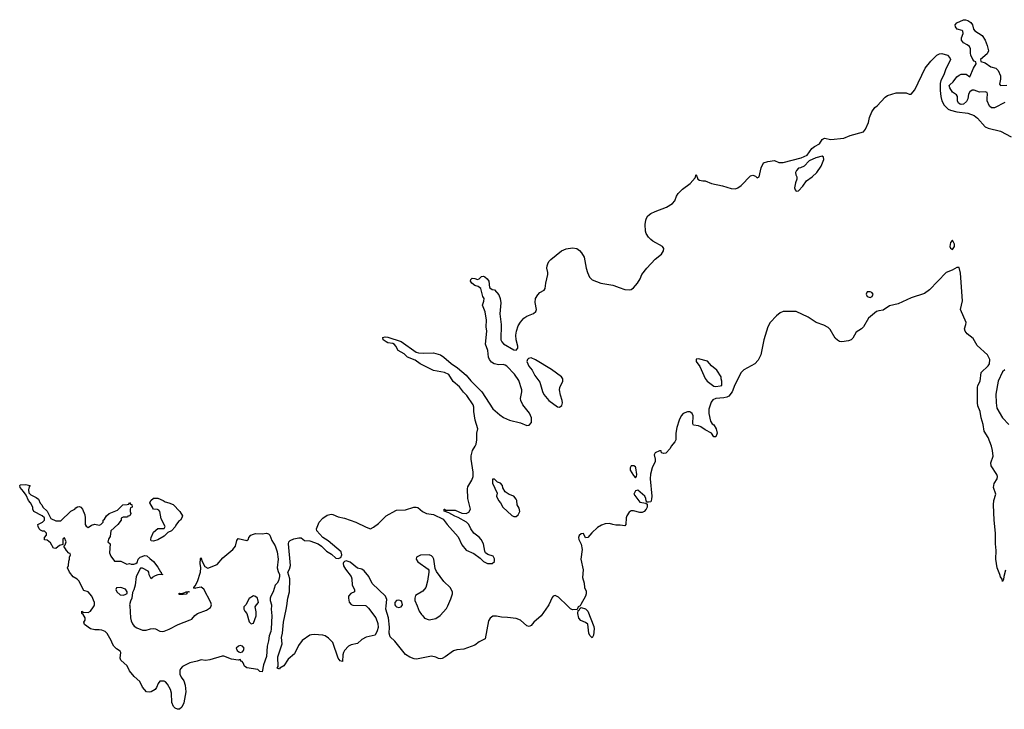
# Model space of a CAD drawing. Header units: inches. Extents: x 2293880 to 2522759, y 823965 to 1006879.
# Tile 322 of 325: x 2444538 to 2453607, y 919048 to 925397. Entities that reach past the tile are written whole.
import ezdxf

# ---------------------------------------------------------------- set-up
doc = ezdxf.new("R2010")
doc.units = ezdxf.units.IN
doc.header["$MEASUREMENT"] = 0
for name, color, linetype in [('C4941', 7, 'Continuous'), ('C4942', 7, 'Continuous'), ('C4952', 7, 'Continuous')]:
    doc.layers.add(name, color=color, linetype=linetype)

msp = doc.modelspace()

# ---------------------------------------------------------------- linework, layer by layer
at = {"layer": 'C4941', "color": 5, "elevation": 40}
for points in [[(2446856.6, 920000), (2446854.4, 919970), (2446859.3, 919910), (2446853.8, 919790), (2446850, 919763.7), (2446834.6, 919725.4), (2446830, 919678), (2446818.6, 919630), (2446810, 919533.2), (2446782.5, 919457.5), (2446770, 919394), (2446750, 919395.3), (2446730, 919414), (2446630, 919429.4), (2446610, 919446), (2446594.8, 919474.8), (2446586.8, 919486.8), (2446578, 919490), (2446570, 919506), (2446550, 919499), (2446490.2, 919509.8), (2446417.6, 919537.6), (2446403.1, 919536.9), (2446290, 919502.6), (2446250, 919498), (2446210, 919504.5), (2446171.3, 919490), (2446103.9, 919476.1), (2446038.7, 919441.3), (2446019.9, 919420.1), (2446013.8, 919406.2), (2446012.7, 919370), (2446023.7, 919343.7), (2446050.4, 919310), (2446063, 919270), (2446067.3, 919210), (2446050, 919108.7), (2446030, 919068.7), (2446010, 919048.7), (2445990, 919048), (2445970, 919058), (2445954.6, 919074.6), (2445939, 919110), (2445937.5, 919197.5), (2445926, 919230), (2445899.3, 919279.3), (2445880.5, 919300.5), (2445867.8, 919307.8), (2445830, 919306.6), (2445813.1, 919286.9), (2445799.5, 919250), (2445786.8, 919230), (2445750, 919209.7), (2445730, 919205.4), (2445706, 919210), (2445670, 919252.7), (2445643, 919303), (2445592.3, 919350), (2445550, 919402.7), (2445527.6, 919447.6), (2445470, 919499), (2445462, 919518), (2445469, 919570), (2445464, 919584), (2445430, 919605.1), (2445406, 919630), (2445392, 919650), (2445381.5, 919681.5), (2445345.1, 919745.1), (2445324.1, 919764.1), (2445296, 919776), (2445270, 919780.9), (2445230, 919780.7), (2445189.2, 919790), (2445134, 919830), (2445128.7, 919850), (2445142, 919870), (2445142, 919890), (2445122, 919922), (2445110, 919928.7), (2445109.7, 919950), (2445122, 919942), (2445170, 919938), (2445190, 919952), (2445218, 919990), (2445223, 920000)], [(2445551.2, 920000), (2445558.4, 919890), (2445563.4, 919863.4), (2445575.5, 919835.5), (2445592.8, 919812.8), (2445616.7, 919796.7), (2445670, 919777), (2445704.2, 919775.8), (2445742, 919790), (2445770, 919791.8), (2445790, 919787.7), (2445830, 919767.3), (2445850, 919763), (2445870, 919766), (2445915.4, 919784.6), (2445999, 919830), (2446108.9, 919871.1), (2446122, 919878), (2446150, 919911.5), (2446177, 919930), (2446258.9, 919961.1), (2446295.6, 919984.4), (2446300.5, 920000)], [(2446612, 920000), (2446602, 919990), (2446602, 919970), (2446612, 919950), (2446631, 919931), (2446650, 919854), (2446670, 919834), (2446690, 919842), (2446715.3, 919910), (2446714.6, 919945.4), (2446706, 919990), (2446712, 920000)], [(2447728, 920000), (2447750, 919980.5), (2447817.3, 919890), (2447837.5, 919837.5), (2447839.9, 919800.1), (2447830.7, 919770), (2447810.7, 919730), (2447728.5, 919711.5), (2447690.3, 919689.7), (2447650, 919652.7), (2447590, 919640.9), (2447566, 919630), (2447531, 919590), (2447521, 919570), (2447514.8, 919550), (2447510, 919488.7), (2447490, 919494), (2447470, 919519), (2447422, 919662), (2447382.9, 919702.9), (2447350, 919724.2), (2447330, 919731.5), (2447250, 919738), (2447225.2, 919734.8), (2447210, 919729), (2447139.5, 919680.5), (2447105.3, 919634.7), (2447070, 919559), (2447010, 919509), (2446970, 919449.5), (2446934.4, 919425.6), (2446930, 919418), (2446910, 919426), (2446917.2, 919442.8), (2446916.4, 919530), (2446955.6, 919650), (2446948.5, 919710), (2446959.3, 919750), (2446967, 919850), (2446992.8, 919967.2), (2446997.2, 920000)], [(2449405.2, 920000), (2449340.7, 919910), (2449272.2, 919850), (2449250, 919820.9), (2449230, 919809.4), (2449210, 919815.1), (2449150, 919867.1), (2449110, 919882.8), (2449030, 919894), (2448976, 919896), (2448930, 919906.3), (2448895.8, 919904.2), (2448870, 919887.3), (2448856.4, 919863.6), (2448824, 919696), (2448770, 919668), (2448730, 919638), (2448630, 919601.8), (2448564.2, 919595.8), (2448532.7, 919587.3), (2448455.5, 919530), (2448430, 919516.2), (2448410, 919512.3), (2448395.1, 919515.1), (2448370, 919529.2), (2448330, 919536), (2448194, 919510), (2448170, 919512), (2448130, 919526.6), (2448090, 919554), (2447994.5, 919674.5), (2447950, 919715.3), (2447942, 919750), (2447943.2, 919803.2), (2447934.5, 919890), (2447911.2, 919970), (2447914, 920000)], [(2448000.7, 920000), (2448007.3, 919990), (2448030, 919984), (2448050, 919990.8), (2448056.6, 920000)], [(2448198, 920000), (2448218, 919950), (2448239.6, 919919.6), (2448252, 919910), (2448266, 919886), (2448310, 919871), (2448370, 919883.8), (2448410, 919910.7), (2448470, 919976), (2448480.8, 920000)], [(2449699.4, 920000), (2449682, 919990), (2449674, 919966), (2449630, 919963), (2449610, 919973.3), (2449582.6, 920000)]]:
    msp.add_lwpolyline(points, dxfattribs=at)
for points in [[(2449810, 919705.2), (2449790, 919726), (2449781.3, 919750), (2449771.9, 919831.9), (2449748.2, 919848.2), (2449705.4, 919865.4), (2449686.7, 919886.7), (2449678, 919930), (2449682, 919958), (2449690, 919962), (2449700.2, 919979.8), (2449710, 919984.7), (2449750, 919974), (2449770, 919950.8), (2449825.5, 919810), (2449828, 919790), (2449821.6, 919730)], [(2446570, 919634), (2446554, 919630), (2446532, 919610), (2446542, 919590), (2446556.9, 919576.9), (2446570, 919571.3), (2446590, 919578), (2446599, 919590), (2446604, 919610), (2446590, 919628.7)]]:
    msp.add_lwpolyline(points, close=True, dxfattribs=at)
at = {"layer": 'C4942', "color": 5, "elevation": 40}
for points in [[(2446997.2, 920000), (2447006.5, 920070), (2447023.5, 920130), (2447024.7, 920250), (2447008.2, 920310), (2447023.2, 920336.8), (2447031.1, 920371.1), (2447015.3, 920570), (2447018, 920590), (2447030, 920602), (2447063.2, 920616.8), (2447110, 920626.8), (2447130, 920626), (2447160.7, 920600.7), (2447210, 920600.4), (2447287.7, 920570), (2447317.4, 920550), (2447363.6, 920503.6), (2447410, 920477.3), (2447450, 920440.2), (2447470, 920435.2), (2447495.4, 920444.6), (2447504.5, 920470), (2447498, 920498), (2447378.5, 920598.5), (2447331.1, 920630), (2447275.6, 920690), (2447271.5, 920710), (2447296.4, 920770), (2447330, 920807.6), (2447370, 920835.5), (2447405.3, 920845.3), (2447422.2, 920842.2), (2447470, 920818.6), (2447530, 920807.9), (2447633.4, 920770), (2447730, 920723.8), (2447770, 920710.7), (2447796.6, 920723.4), (2447842.2, 920757.8), (2447914.7, 920830), (2448001.8, 920878.2), (2448010, 920882), (2448090, 920884.2), (2448168.5, 920908.5), (2448190, 920908.4), (2448204.4, 920904.4), (2448247.3, 920870), (2448286, 920850), (2448350, 920842), (2448439, 920799), (2448475.3, 920750), (2448575.6, 920635.6), (2448610, 920562.4), (2448650, 920513.7), (2448722.2, 920482.2), (2448779.9, 920439.9), (2448810.4, 920410), (2448848, 920390), (2448889.7, 920390.3), (2448911.8, 920410), (2448912.1, 920432.1), (2448897.5, 920457.5), (2448850, 920472.7), (2448829, 920490), (2448822.5, 920502.5), (2448809.5, 920570), (2448787.3, 920610), (2448770, 920631.8), (2448721.2, 920670), (2448693.2, 920710), (2448674, 920750), (2448654, 920770), (2448575.1, 920815.1), (2448544.8, 920824.8), (2448490, 920855.3), (2448447.3, 920872.7), (2448446, 920890), (2448449.3, 920890.7), (2448462, 920882), (2448550, 920880.7), (2448610, 920853.4), (2448650, 920850.5), (2448675.6, 920864.4), (2448689.6, 920890), (2448666, 920990), (2448661.7, 921078.3), (2448664.7, 921095.3), (2448703.3, 921156.7), (2448715, 921190), (2448714.8, 921230), (2448696.4, 921350), (2448697.5, 921382.5), (2448709.7, 921430.3), (2448734.5, 921470), (2448741.6, 921490), (2448747.3, 921530), (2448747.6, 921590), (2448756.2, 921630), (2448734.3, 921710), (2448720.5, 921790), (2448719.6, 921830), (2448713.6, 921850), (2448655.9, 921935.9), (2448626.3, 921966.3), (2448590, 922015.6), (2448530, 922067), (2448489.6, 922130), (2448450, 922149.7), (2448350, 922167.6), (2448226.6, 922230), (2448181.2, 922261.2), (2448110, 922289.5), (2448079.6, 922319.6), (2448022.7, 922350), (2448003.7, 922390), (2447990, 922406), (2447974.8, 922414.8), (2447930, 922422.9), (2447914, 922430), (2447885.2, 922450), (2447884, 922470), (2447904.2, 922475.8), (2447930, 922475.3), (2448050, 922433.7), (2448190, 922337.3), (2448212, 922330), (2448253.6, 922326.4), (2448349.6, 922330.4), (2448413.4, 922310), (2448444.9, 922290), (2448511.7, 922231.7), (2448570, 922192.4), (2448650, 922124.9), (2448691.6, 922071.6), (2448793.7, 921970), (2448894.9, 921814.9), (2448958.8, 921758.8), (2448994.2, 921734.2), (2449050, 921710.2), (2449150, 921685.6), (2449210, 921662.3), (2449230, 921663.7), (2449251.4, 921688.6), (2449251.3, 921730), (2449233, 921773), (2449172.1, 921850), (2449153.2, 921890), (2449149.9, 921910.1), (2449163.5, 921970), (2449162.6, 921990), (2449134.2, 922074.2), (2449093.9, 922133.9), (2449026, 922206), (2449010, 922217), (2448990, 922221.6), (2448950, 922220.5), (2448908.5, 922228.5), (2448883.9, 922243.9), (2448864.7, 922270), (2448856.9, 922290), (2448849.6, 922350), (2448827.8, 922410), (2448839.5, 922530), (2448834, 922570), (2448838.4, 922630), (2448826.3, 922706.3), (2448801.2, 922770), (2448814, 922806), (2448814.5, 922830), (2448804.5, 922850), (2448783.7, 922923.7), (2448762, 922942), (2448730, 922949.7), (2448700.9, 922970), (2448689.4, 922990.6), (2448693.6, 923006.4), (2448704, 923016), (2448730, 923014.8), (2448754, 923006), (2448770, 923011.3), (2448790, 923031.3), (2448810, 923036), (2448822, 923030), (2448844.7, 923010), (2448858, 922990), (2448864.7, 922930), (2448890, 922912), (2448910, 922911.3), (2448950, 922862.8), (2448963, 922830), (2448970.3, 922790.3), (2448960.4, 922690), (2448973.6, 922590), (2448970.3, 922450), (2448978.4, 922430), (2448993.7, 922413.7), (2449090, 922357.6), (2449110, 922354.9), (2449125.8, 922374.2), (2449125.4, 922390), (2449109.2, 922449.2), (2449106.7, 922493.3), (2449113.2, 922530), (2449130, 922577.6), (2449150, 922613.1), (2449182.6, 922650), (2449210, 922667.1), (2449270, 922691), (2449291.6, 922710), (2449299.1, 922730), (2449286.7, 922793.3), (2449288.8, 922830), (2449310, 922864.2), (2449330, 922886.2), (2449370, 922907.8), (2449377.3, 922922.7), (2449382.7, 922970), (2449402.3, 923050), (2449403.1, 923070), (2449394.2, 923110), (2449394.8, 923130), (2449401.8, 923150), (2449410.9, 923170), (2449428.7, 923190), (2449528.7, 923270), (2449570, 923287.5), (2449630, 923297.1), (2449670, 923289.2), (2449693.4, 923273.4), (2449713.8, 923250), (2449735.9, 923210), (2449755.5, 923110), (2449768.2, 923070), (2449787.3, 923027.3), (2449810, 923000.7), (2449890, 922972.3), (2450000, 922953.1)], [(2445223, 920000), (2445228, 920010), (2445228, 920030), (2445202, 920090), (2445170, 920128.7), (2445130, 920142.7), (2445112.7, 920170), (2445087.2, 920227.2), (2445066, 920246), (2445030, 920266.3), (2444996, 920310), (2444978, 920350), (2444988.7, 920371.3), (2444989.3, 920410.7), (2444998, 920430), (2444998, 920450), (2445006, 920470), (2445002, 920482), (2444990, 920486), (2444968, 920510), (2444946, 920550), (2444956.4, 920563.6), (2444966, 920590), (2444950, 920626), (2444938, 920622), (2444934, 920610), (2444934, 920566), (2444903.6, 920556.4), (2444870, 920528), (2444848.7, 920530), (2444820.4, 920580.4), (2444790, 920606), (2444767.3, 920607.3), (2444766, 920630), (2444786, 920650), (2444786, 920670), (2444767.3, 920687.3), (2444748.4, 920688.4), (2444730, 920698), (2444718, 920710), (2444708, 920730), (2444706, 920750), (2444748.4, 920771.6), (2444766, 920790), (2444766, 920810), (2444746, 920830), (2444668, 920870), (2444658, 920890), (2444658, 920910), (2444638, 920950), (2444618, 920970), (2444599, 921019), (2444574.6, 921054.6), (2444542, 921090), (2444538, 921110), (2444544, 921116), (2444590, 921118), (2444634, 921110), (2444624.7, 921095.3), (2444618, 921070), (2444621, 921041), (2444642, 921022), (2444690, 920998), (2444710, 920982), (2444726.4, 920946.4), (2444742, 920930), (2444752, 920910), (2444791.3, 920871.3), (2444824.7, 920804.7), (2444870, 920782), (2444916.4, 920783.6), (2445008, 920872), (2445046, 920890), (2445056.4, 920903.6), (2445070, 920912), (2445090, 920916), (2445102, 920910), (2445118, 920890), (2445136.9, 920836.9), (2445142, 920810), (2445142, 920750), (2445150, 920734), (2445170, 920722), (2445198, 920742), (2445230, 920752), (2445270, 920742), (2445286, 920750), (2445306, 920770), (2445308, 920790), (2445320.4, 920799.6), (2445338, 920830), (2445362, 920850), (2445439.3, 920880.7), (2445489.1, 920930.9), (2445527.3, 920932.7), (2445542, 920938), (2445550, 920951.3), (2445558, 920938), (2445570, 920934), (2445574, 920910), (2445558, 920902), (2445554, 920890), (2445554, 920870), (2445562, 920850), (2445551, 920830), (2445535.3, 920824.7), (2445530, 920818), (2445490, 920818), (2445472, 920808), (2445471.3, 920790), (2445441, 920750), (2445378, 920690), (2445370, 920638), (2445359.8, 920620.2), (2445351.3, 920590), (2445370.4, 920570), (2445364.7, 920490), (2445378.8, 920458.8), (2445410, 920412), (2445470, 920412), (2445525.4, 920385.4), (2445550, 920391.3), (2445565.4, 920385.4), (2445590, 920384.7), (2445608.9, 920391.1), (2445619, 920401), (2445629, 920430), (2445649, 920450), (2445690, 920464.7), (2445710, 920462), (2445735.3, 920435.3), (2445771, 920410), (2445810, 920358), (2445834.8, 920314.8), (2445842, 920310), (2445842, 920302), (2445854, 920290), (2445854, 920286), (2445830, 920289), (2445810, 920285.2), (2445784.5, 920275.5), (2445759.6, 920260.4), (2445750, 920248.7), (2445730, 920286), (2445728, 920310), (2445720.4, 920320.4), (2445670, 920346), (2445650, 920346), (2445612, 920270), (2445602, 920190), (2445590, 920148), (2445576, 920124), (2445570.7, 920070.7), (2445557.3, 920042.7), (2445550.5, 920010), (2445551.2, 920000)], [(2450000, 920750.5), (2449970, 920758.5), (2449930, 920755.8), (2449896.4, 920743.6), (2449859.7, 920720.3), (2449806.2, 920673.8), (2449770, 920629), (2449750, 920628), (2449730, 920668), (2449710, 920662), (2449690, 920648), (2449684, 920630), (2449687.5, 920612.5), (2449708, 920568), (2449718.5, 920518.5), (2449706.7, 920430), (2449726.9, 920333.1), (2449721.4, 920261.4), (2449736, 920210), (2449741, 920170), (2449754.2, 920134.2), (2449755.5, 920110), (2449750.4, 920089.6), (2449707.3, 920012.7), (2449699.8, 920000.2), (2449699.4, 920000)], [(2446300.5, 920000), (2446303.7, 920010), (2446297, 920030), (2446234.2, 920154.2), (2446210, 920172), (2446156.3, 920163.7), (2446150, 920159), (2446143.2, 920163.2), (2446142.7, 920170), (2446155.1, 920184.9), (2446175.4, 920224.6), (2446202.4, 920310), (2446206, 920350), (2446199.3, 920390), (2446204.7, 920435.3), (2446210, 920442), (2446215.9, 920415.9), (2446242, 920362), (2446270, 920346.8), (2446357.6, 920382.4), (2446410, 920442.8), (2446499.7, 920520.3), (2446524.5, 920550), (2446536.6, 920603.4), (2446550, 920619.1), (2446630, 920602.8), (2446644.1, 920615.9), (2446649.4, 920630), (2446666.6, 920650), (2446690, 920661.6), (2446710, 920665.5), (2446770, 920662), (2446810, 920670.7), (2446830, 920662.8), (2446842.8, 920650), (2446860.7, 920600.7), (2446890, 920553.4), (2446910, 920497.3), (2446917.2, 920430), (2446910.2, 920350), (2446917.6, 920317.6), (2446930.3, 920290), (2446931.3, 920271.3), (2446922.8, 920230), (2446910, 920207.8), (2446892.2, 920190), (2446873.4, 920130), (2446850.8, 920090), (2446846, 920070), (2446844.7, 920050), (2446857.3, 920010), (2446856.6, 920000)], [(2448480.8, 920000), (2448510, 920064.7), (2448523.7, 920110), (2448524.5, 920130), (2448502.4, 920170), (2448445.8, 920225.8), (2448376.4, 920316.4), (2448364.8, 920344.8), (2448353.3, 920430), (2448342.4, 920450), (2448330, 920462.4), (2448310, 920471.3), (2448230, 920467.6), (2448194, 920450), (2448188.4, 920430), (2448206.1, 920406.1), (2448298.8, 920338.8), (2448306.8, 920330), (2448304.9, 920310), (2448293.7, 920226.3), (2448279.6, 920170), (2448250, 920135.8), (2448184.9, 920095.1), (2448178, 920070), (2448178, 920050), (2448198, 920000)], [(2447914, 920000), (2447919.4, 920059.4), (2447906.3, 920090), (2447785.4, 920205.4), (2447753.3, 920270), (2447710, 920322.4), (2447690, 920338.7), (2447650, 920347.2), (2447581.5, 920401.5), (2447546.1, 920413.9), (2447530.3, 920409.7), (2447521.5, 920398.5), (2447517.6, 920390), (2447519.5, 920370), (2447538.4, 920338.4), (2447592.2, 920270), (2447597.8, 920250), (2447599.3, 920190), (2447620.7, 920150), (2447622, 920138), (2447622, 920130), (2447586.9, 920113.1), (2447567.3, 920090), (2447564.9, 920070), (2447573.8, 920033.8), (2447590, 920013.4), (2447606.9, 920006.9), (2447723.8, 920003.8), (2447728, 920000)], [(2449582.6, 920000), (2449500.3, 920080.3), (2449470, 920096.9), (2449450, 920089.6), (2449441.7, 920078.3), (2449411.4, 920008.6), (2449405.2, 920000)], [(2446712, 920000), (2446718, 920010), (2446738, 920030), (2446728, 920070), (2446710, 920088), (2446690, 920094), (2446650, 920068), (2446622, 920010), (2446612, 920000)], [(2448056.6, 920000), (2448063.7, 920010), (2448057.4, 920037.4), (2448050, 920046), (2448030, 920054), (2448010, 920049.3), (2447993.4, 920030), (2447994, 920010), (2448000.7, 920000)]]:
    msp.add_lwpolyline(points, dxfattribs=at)
for points in [[(2449250, 922282.4), (2449223.2, 922276.8), (2449214.4, 922270), (2449210.3, 922250), (2449217.3, 922230), (2449227.9, 922207.9), (2449256.5, 922170), (2449281.5, 922121.5), (2449330, 922058.4), (2449352.7, 921972.7), (2449365, 921945), (2449410.2, 921890.2), (2449490, 921834), (2449510, 921830.4), (2449530, 921843.8), (2449538.2, 921870), (2449535.8, 921890), (2449518.8, 921938.8), (2449510.7, 921990), (2449514.2, 922010), (2449540.7, 922070), (2449541.2, 922090), (2449529.2, 922109.2), (2449435.6, 922175.6), (2449290, 922265.7)], [(2448910, 921168), (2448894, 921166), (2448892, 921130), (2448936.9, 921036.9), (2448931, 921010), (2448947.3, 920970), (2448966, 920950), (2448986.8, 920910), (2449070, 920830.8), (2449090, 920821.6), (2449110, 920824.4), (2449130, 920837.3), (2449144.5, 920870), (2449138.9, 920898.9), (2449119, 920930), (2449116, 920970), (2449110, 920982), (2449089.2, 921009.2), (2449045.6, 921025.6), (2449008, 921050), (2448988.4, 921088.4), (2448986, 921110), (2448966, 921130), (2448940.2, 921140.2)], [(2445770, 920595.3), (2445750, 920598), (2445746, 920610), (2445749.4, 920630), (2445770, 920678), (2445810, 920712), (2445867.3, 920712.7), (2445878, 920730), (2445840.7, 920800.7), (2445829.3, 920869.3), (2445820.4, 920880.4), (2445806, 920886), (2445769, 920890), (2445738, 920950), (2445746, 920970), (2445770, 920992), (2445810, 920990.8), (2445858, 920970), (2445876.8, 920956.8), (2445911.3, 920950), (2445950, 920934.9), (2446014, 920870), (2446036, 920830), (2446031, 920810), (2446018, 920790), (2446002, 920778), (2445976, 920744), (2445970, 920728.7), (2445936, 920690), (2445903.5, 920676.5), (2445870, 920642), (2445810, 920608.7)], [(2445470, 920168.7), (2445430, 920166), (2445422, 920150), (2445432, 920130), (2445462, 920102), (2445490, 920098), (2445510, 920104.7), (2445527.3, 920112.7), (2445528, 920130), (2445513.6, 920153.6)], [(2446044.8, 920104.8), (2446010, 920106), (2446002, 920110), (2446010, 920116), (2446030, 920114.8), (2446058, 920122), (2446070.6, 920130.6), (2446093.4, 920133.4), (2446098, 920130), (2446078, 920122), (2446076, 920110), (2446070, 920107.8)]]:
    msp.add_lwpolyline(points, close=True, dxfattribs=at)
at = {"layer": 'C4952', "color": 5, "elevation": 40}
for points in [[(2453610, 924633.2), (2453514.9, 924585.1), (2453490, 924585.6), (2453470, 924602), (2453450, 924649.2), (2453447.3, 924672.7), (2453453, 924713), (2453447.2, 924727.2), (2453431.5, 924731.5), (2453378, 924730), (2453330, 924748.2), (2453310, 924746.9), (2453288.4, 924731.6), (2453277.3, 924710), (2453271, 924669), (2453257.4, 924642.6), (2453230, 924619.7), (2453210, 924616.9), (2453200.1, 924620.1), (2453184.2, 924630), (2453176.9, 924650), (2453174.5, 924690), (2453166.2, 924706.2), (2453129.8, 924729.8), (2453104.2, 924770), (2453099.5, 924790), (2453103.8, 924796.2), (2453136.2, 924823.8), (2453168.3, 924870), (2453190, 924887.2), (2453210, 924894.9), (2453254.9, 924894.9), (2453290, 924872), (2453323, 924950), (2453347, 924990), (2453344, 925010), (2453330, 925015.6), (2453318, 925030), (2453299.7, 925070), (2453294, 925090), (2453295.1, 925130), (2453286.6, 925150), (2453265.7, 925165.7), (2453230, 925183.1), (2453212.4, 925210), (2453212.8, 925230), (2453227.8, 925270), (2453226, 925290), (2453217.1, 925297.1), (2453172.3, 925310), (2453156.8, 925330), (2453152.8, 925350), (2453170, 925367.2), (2453230, 925397), (2453250, 925396.5), (2453270, 925388.9), (2453296.9, 925370), (2453312.3, 925350), (2453323.1, 925310), (2453333.9, 925293.9), (2453402.4, 925250), (2453428.8, 925210), (2453450, 925159.1), (2453460.7, 925110), (2453450, 925083), (2453387.7, 925030), (2453390.8, 925010.8), (2453430, 925001.3), (2453481.7, 924961.7), (2453530, 924949.3), (2453550.8, 924930.8), (2453570, 924881), (2453570.9, 924849.1), (2453562.4, 924802.4), (2453570.4, 924790.4), (2453630, 924794.7)], [(2450000, 922953.1), (2450010, 922951.3), (2450058, 922930), (2450110, 922914), (2450150, 922909.5), (2450170, 922914.1), (2450192.4, 922927.6), (2450227.9, 922970), (2450251.8, 923010), (2450267.4, 923052.6), (2450313.3, 923110), (2450390, 923193.8), (2450450, 923238.2), (2450469.1, 923270), (2450469.8, 923290), (2450459.3, 923310), (2450370, 923358.5), (2450350, 923373.9), (2450330, 923395), (2450308.7, 923428.7), (2450302.1, 923450), (2450299.6, 923510), (2450303.9, 923550), (2450311.9, 923570), (2450324.5, 923590), (2450350, 923611.2), (2450391.3, 923631.3), (2450496.2, 923670), (2450550, 923703.7), (2450570.6, 923729.4), (2450587.7, 923772.3), (2450603.3, 923796.7), (2450642, 923838), (2450713.2, 923890), (2450758.6, 923941.4), (2450770, 923972), (2450782.8, 923930), (2450799.9, 923919.9), (2450830, 923912), (2450850, 923913.7), (2450908.6, 923888.6), (2451010, 923868.7), (2451090, 923842.2), (2451130, 923840.5), (2451151.7, 923848.3), (2451183.5, 923870), (2451270, 923961), (2451290, 923964.7), (2451315.3, 923955.3), (2451330, 923942), (2451348.4, 923951.6), (2451366.3, 924033.7), (2451390, 924078), (2451429.1, 924090.9), (2451490, 924100.7), (2451530, 924083), (2451570, 924081.6), (2451734.2, 924125.8), (2451790, 924151.3), (2451832.7, 924210), (2451857.2, 924230), (2451904.7, 924255.3), (2451930, 924294.8), (2451938.9, 924301.1), (2451950, 924305.5), (2452010, 924292.7), (2452130, 924307.3), (2452188, 924330), (2452310, 924366), (2452329.2, 924390), (2452356, 924450), (2452364.1, 924495.9), (2452385.2, 924550), (2452415.3, 924590), (2452434.8, 924605.2), (2452510, 924684.7), (2452530, 924698), (2452610, 924724.7), (2452703.6, 924723.6), (2452730, 924712), (2452750, 924712), (2452782, 924750), (2452879, 924950), (2452930, 925016), (2452984, 925070), (2453010, 925082.8), (2453030, 925086), (2453082, 925070), (2453105.4, 925045.4), (2453110.8, 925030), (2453065.1, 924934.9), (2453050.4, 924890), (2453022.8, 924837.2), (2453017, 924810), (2453016.2, 924743.8), (2453022.8, 924690), (2453031.3, 924650), (2453051.5, 924610), (2453090, 924572.6), (2453110, 924562.9), (2453170, 924547.5), (2453270, 924537), (2453330, 924514.3), (2453361.1, 924490), (2453430.4, 924410), (2453458.1, 924398.1), (2453570.8, 924370.8), (2453670, 924318)], [(2453618.7, 920330), (2453601, 920270), (2453598, 920242), (2453590, 920226), (2453585.6, 920245.6), (2453570, 920268), (2453566, 920290), (2453542, 920350), (2453527.3, 920430), (2453532.3, 920510), (2453525.1, 920570), (2453526.6, 920670), (2453511.9, 920788.1), (2453505.6, 920930), (2453509.6, 920970), (2453529.6, 921030), (2453508, 921090), (2453514.3, 921125.7), (2453539.5, 921170), (2453542.9, 921190), (2453536.9, 921210), (2453484.2, 921290), (2453481.3, 921318.7), (2453502.7, 921377.3), (2453498.7, 921430), (2453488.5, 921470), (2453456.4, 921550), (2453421.5, 921610), (2453410.8, 921670.8), (2453392.1, 921730), (2453382.7, 921790), (2453363.3, 921843.3), (2453360.7, 921870), (2453358.2, 922010), (2453363.9, 922030), (2453385.7, 922070), (2453392.4, 922147.6), (2453457.8, 922210), (2453470.6, 922230), (2453473.3, 922270), (2453450.4, 922310.4), (2453357.6, 922397.6), (2453320.9, 922460.9), (2453264.5, 922504.5), (2453244.7, 922530), (2453239.6, 922550), (2453253.3, 922590), (2453254.3, 922610), (2453203.1, 922730), (2453220.2, 922810), (2453204.4, 923064.4), (2453190, 923116), (2453170, 923117), (2453126, 923090), (2453070, 923069.6), (2452919, 922910), (2452870, 922874.7), (2452750, 922837.8), (2452630, 922780.2), (2452550, 922762), (2452490, 922722.7), (2452450, 922716.8), (2452430, 922709), (2452355.8, 922650), (2452308.7, 922570), (2452290, 922551.3), (2452241.1, 922518.9), (2452210, 922464.5), (2452195.5, 922450), (2452170, 922441), (2452110, 922431.2), (2452090, 922435.1), (2452070, 922445.3), (2452050, 922464), (2452004.1, 922544.1), (2451984, 922564), (2451944.7, 922584.7), (2451873.2, 922610), (2451799.8, 922659.8), (2451690, 922709.4), (2451570, 922709.7), (2451541.8, 922698.2), (2451508.6, 922671.4), (2451450, 922608.2), (2451429.2, 922570), (2451391.1, 922450), (2451363.5, 922310), (2451338.8, 922261.2), (2451308.9, 922230), (2451206.9, 922173.1), (2451181.7, 922150), (2451123.8, 922036.2), (2451100.4, 921970), (2451070, 921932.3), (2451050, 921920.9), (2451024.1, 921915.9), (2450949.1, 921910.9), (2450922.6, 921897.4), (2450905.3, 921874.7), (2450883.7, 921810), (2450883.7, 921770), (2450901.2, 921701.2), (2450917.3, 921677.3), (2450930, 921666.8), (2450952.7, 921630), (2450961, 921590), (2450950, 921558), (2450930, 921558), (2450909.2, 921589.2), (2450850, 921621.2), (2450810, 921649.3), (2450790, 921657.2), (2450744, 921664), (2450736.4, 921676.4), (2450740.7, 921750), (2450731.4, 921771.4), (2450720.7, 921780.7), (2450710, 921786.6), (2450690, 921787.3), (2450650, 921771.2), (2450629.4, 921750.6), (2450610.6, 921710.6), (2450590, 921642), (2450582, 921590), (2450580.7, 921530), (2450570.6, 921510), (2450538.8, 921470), (2450530, 921448.7), (2450490, 921406), (2450470, 921402), (2450450, 921408), (2450447.3, 921427.3), (2450430, 921428.7), (2450391.3, 921410), (2450381, 921390), (2450391.3, 921350), (2450391, 921330), (2450362, 921270), (2450348.6, 921211.4), (2450344.4, 921170), (2450358.7, 921010), (2450357.3, 920982.7), (2450350, 920959), (2450330, 920954), (2450316.4, 920956.4), (2450308.7, 920968.7), (2450306, 920990), (2450297.2, 921010), (2450230, 921064), (2450210, 921059), (2450194.8, 921030), (2450250, 920956), (2450305.4, 920945.4), (2450316, 920936), (2450316.3, 920910), (2450307.7, 920890), (2450290.5, 920870), (2450270, 920860.5), (2450250, 920860.4), (2450190, 920876.2), (2450170, 920874.6), (2450150, 920863.1), (2450130.1, 920830), (2450124.3, 920810), (2450120.3, 920750), (2450110, 920737.6), (2450070, 920744.5), (2450030, 920742.6), (2450000, 920750.5)], [(2453610, 922173), (2453590, 922154), (2453550.2, 922070), (2453529.2, 921950), (2453530.3, 921870), (2453539, 921819), (2453590.7, 921730), (2453646.8, 921670)]]:
    msp.add_lwpolyline(points, dxfattribs=at)
for points in [[(2451930, 924142), (2451870, 924124), (2451810, 924098), (2451764.7, 924050), (2451730, 924033.2), (2451710, 924028.7), (2451691.3, 924010), (2451684, 923990), (2451686.8, 923970), (2451696, 923950), (2451696, 923930), (2451683.4, 923896.6), (2451675.5, 923850), (2451679.1, 923830), (2451690, 923817.3), (2451710, 923820.5), (2451750, 923864.9), (2451785.4, 923914.6), (2451837.6, 923950), (2451879.5, 923990), (2451919.3, 924050), (2451944, 924110), (2451942, 924130)], [(2453130, 923366), (2453110, 923346), (2453104.7, 923310), (2453110, 923294), (2453130, 923282), (2453148, 923310), (2453148, 923330)], [(2452370, 922892.8), (2452342.8, 922890), (2452333, 922870), (2452343, 922850), (2452370, 922840.4), (2452390, 922848), (2452399.3, 922870), (2452385.4, 922885.4)], [(2450790, 922276.2), (2450768.9, 922271.1), (2450768.2, 922250), (2450803.1, 922203.1), (2450850, 922094.8), (2450869, 922069), (2450930, 922024), (2450950, 922018.8), (2450990, 922024.7), (2451006, 922030), (2451006, 922070), (2450998, 922090), (2450998, 922110), (2450958, 922170), (2450910, 922209), (2450872, 922252)], [(2450195.3, 921290), (2450170.9, 921289.1), (2450160.7, 921270), (2450162, 921250), (2450190, 921201), (2450210, 921178), (2450219, 921190), (2450221.2, 921210), (2450213.6, 921270), (2450210, 921279)]]:
    msp.add_lwpolyline(points, close=True, dxfattribs=at)

doc.saveas('drawing.dxf')
